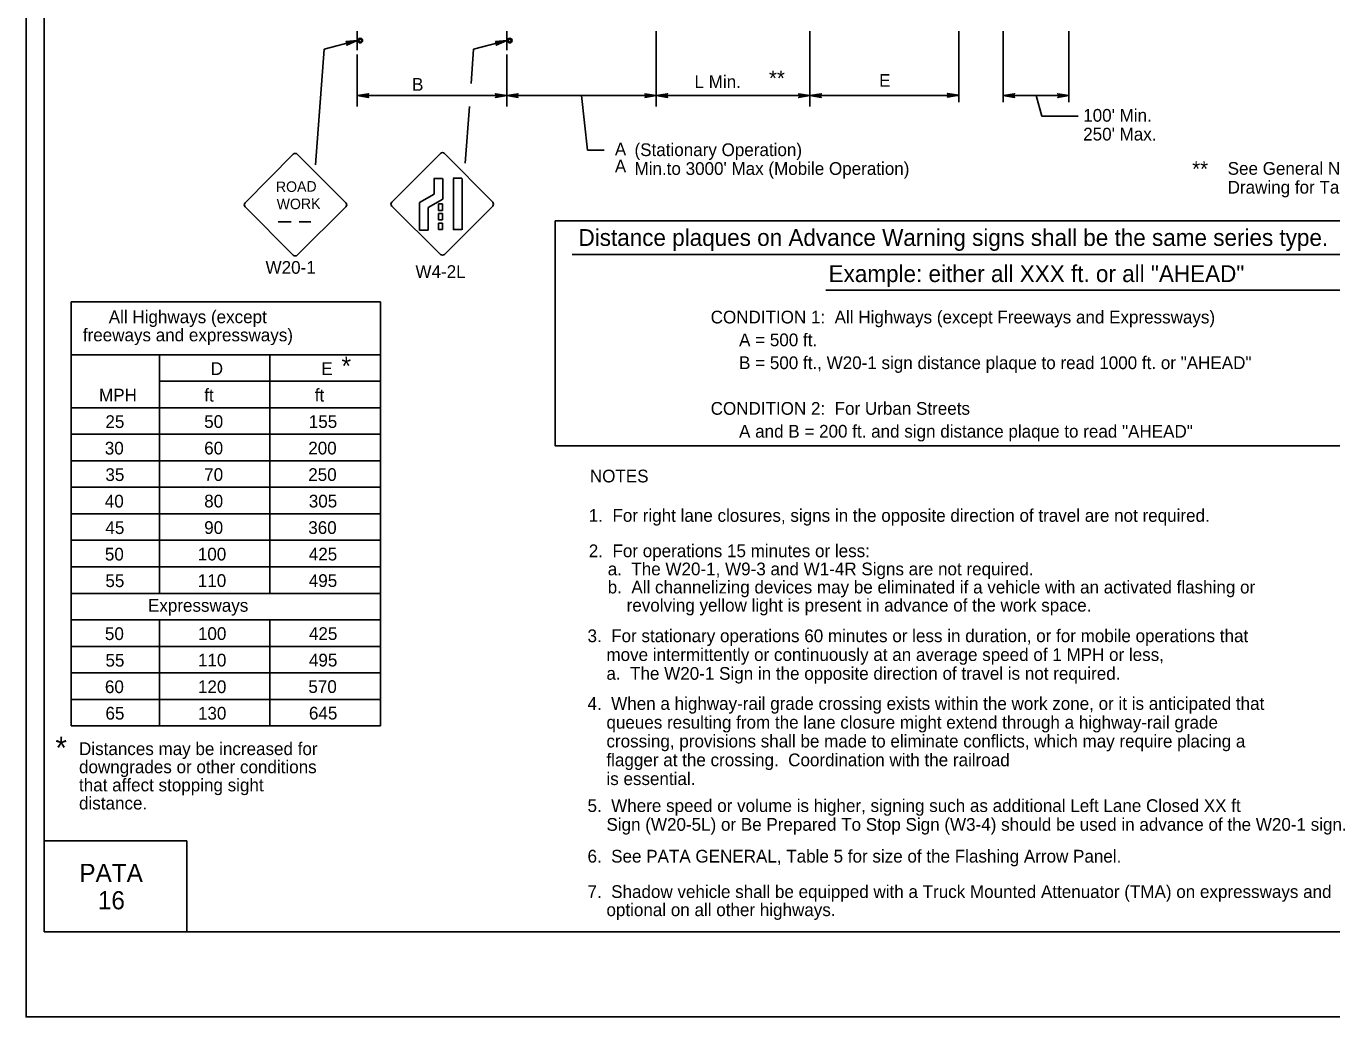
# Model space of a CAD drawing. Extents: x -14145 to -13521, y 30244 to 30661.
# Drawn here: x -13892.17 to -13870.64, y 30397.81 to 30414.14 of the extents above; entities that cross this region are included whole.
import ezdxf

# ---------------------------------------------------------------- set-up
doc = ezdxf.new("R2010")
doc.units = 0
for name, color, linetype in [('1', 7, 'Continuous'), ('10', 7, 'Continuous'), ('2', 7, 'Continuous'), ('3', 7, 'Continuous'), ('4', 7, 'Continuous'), ('61', 7, 'Continuous')]:
    doc.layers.add(name, color=color, linetype=linetype)

msp = doc.modelspace()

# ---------------------------------------------------------------- linework, layer by layer
at = {"layer": '1'}
for p, q in [((-13887.259, 30413.764), (-13886.712, 30413.904)), ((-13886.712, 30413.748), (-13886.712, 30414.06)), ((-13886.712, 30413.748), (-13886.712, 30414.06)), ((-13884.794, 30413.764), (-13884.247, 30413.904)), ((-13884.247, 30413.748), (-13884.247, 30414.06)), ((-13884.247, 30413.748), (-13884.247, 30414.06)), ((-13881.783, 30414.059), (-13881.783, 30412.816)), ((-13879.249, 30414.059), (-13879.249, 30412.816)), ((-13876.795, 30412.887), (-13876.795, 30414.06)), ((-13876.061, 30412.887), (-13876.061, 30414.06)), ((-13874.977, 30412.887), (-13874.977, 30414.06)), ((-13887.399, 30411.853), (-13887.259, 30413.764)), ((-13886.713, 30412.816), (-13886.713, 30413.672)), ((-13884.835, 30413.198), (-13884.794, 30413.764)), ((-13884.248, 30412.816), (-13884.248, 30413.672)), ((-13884.248, 30412.996), (-13886.713, 30412.996)), ((-13884.932, 30411.882), (-13884.864, 30412.816)), ((-13881.783, 30412.996), (-13884.248, 30412.996)), ((-13882.915, 30412.098), (-13883.015, 30412.996)), ((-13881.783, 30412.996), (-13879.249, 30412.996)), ((-13876.795, 30412.996), (-13879.249, 30412.996)), ((-13876.061, 30412.996), (-13874.977, 30412.996)), ((-13875.519, 30412.996), (-13875.427, 30412.658)), ((-13887.768, 30412.031), (-13888.563, 30411.228)), ((-13886.899, 30411.228), (-13887.702, 30412.031)), ((-13886.145, 30411.24), (-13885.342, 30412.043)), ((-13885.275, 30412.043), (-13884.48, 30411.24)), ((-13885.448, 30411.629), (-13885.307, 30411.629)), ((-13885.444, 30411.627), (-13885.444, 30411.372)), ((-13885.303, 30411.627), (-13885.303, 30411.289)), ((-13885.129, 30411.634), (-13884.988, 30411.634)), ((-13885.124, 30411.632), (-13885.124, 30410.785)), ((-13884.983, 30411.632), (-13884.983, 30410.785)), ((-13885.444, 30411.372), (-13885.687, 30411.233)), ((-13888.564, 30411.162), (-13887.769, 30410.367)), ((-13888.563, 30411.162), (-13887.768, 30410.367)), ((-13887.702, 30410.367), (-13886.899, 30411.162)), ((-13885.342, 30410.379), (-13886.144, 30411.174)), ((-13885.686, 30411.233), (-13885.686, 30410.78)), ((-13885.303, 30411.289), (-13885.546, 30411.15)), ((-13885.545, 30411.15), (-13885.545, 30410.78)), ((-13885.373, 30411.213), (-13885.309, 30411.213)), ((-13885.373, 30411.213), (-13885.373, 30411.104)), ((-13885.373, 30411.104), (-13885.309, 30411.104)), ((-13885.309, 30411.213), (-13885.309, 30411.104)), ((-13884.48, 30411.174), (-13885.275, 30410.379)), ((-13888.015, 30410.914), (-13887.804, 30410.914)), ((-13887.671, 30410.914), (-13887.478, 30410.914)), ((-13885.373, 30411.052), (-13885.309, 30411.052)), ((-13885.373, 30411.052), (-13885.373, 30410.947)), ((-13885.373, 30410.947), (-13885.309, 30410.947)), ((-13885.373, 30410.894), (-13885.309, 30410.894)), ((-13885.373, 30410.894), (-13885.373, 30410.789)), ((-13885.309, 30411.052), (-13885.309, 30410.947)), ((-13885.309, 30410.894), (-13885.309, 30410.789)), ((-13885.686, 30410.78), (-13885.545, 30410.78)), ((-13885.373, 30410.789), (-13885.309, 30410.789)), ((-13885.129, 30410.787), (-13884.988, 30410.787)), ((-13891.431, 30402.605), (-13891.431, 30409.598)), ((-13886.33, 30409.598), (-13891.431, 30409.598)), ((-13886.33, 30402.605), (-13886.33, 30409.598)), ((-13886.33, 30408.724), (-13891.432, 30408.724)), ((-13889.974, 30404.79), (-13889.974, 30408.724)), ((-13888.152, 30404.79), (-13888.152, 30408.724)), ((-13886.33, 30408.287), (-13889.974, 30408.287)), ((-13886.33, 30407.85), (-13891.432, 30407.85)), ((-13886.33, 30407.413), (-13891.432, 30407.413)), ((-13886.33, 30406.976), (-13891.432, 30406.976)), ((-13886.33, 30406.539), (-13891.432, 30406.539)), ((-13886.33, 30406.102), (-13891.432, 30406.102)), ((-13886.33, 30405.665), (-13891.432, 30405.665)), ((-13886.33, 30405.228), (-13891.432, 30405.228)), ((-13886.33, 30404.79), (-13891.432, 30404.79)), ((-13886.33, 30404.353), (-13891.432, 30404.353)), ((-13886.33, 30404.353), (-13891.432, 30404.353)), ((-13889.974, 30402.605), (-13889.974, 30404.353)), ((-13888.152, 30402.605), (-13888.152, 30404.353)), ((-13886.33, 30403.916), (-13891.432, 30403.916)), ((-13886.33, 30403.479), (-13891.431, 30403.479)), ((-13886.33, 30403.042), (-13891.432, 30403.042)), ((-13886.33, 30402.605), (-13891.431, 30402.605))]:
    msp.add_line(p, q, dxfattribs=at)
for points in [[(-13886.892, 30413.88), (-13886.88, 30413.868), (-13886.712, 30413.904), (-13886.892, 30413.88), (-13886.898, 30413.886), (-13886.712, 30413.904), (-13886.874, 30413.85), (-13886.88, 30413.838), (-13886.712, 30413.904), (-13886.886, 30413.826), (-13886.88, 30413.838)], [(-13884.427, 30413.88), (-13884.415, 30413.868), (-13884.247, 30413.904), (-13884.427, 30413.88), (-13884.433, 30413.886), (-13884.247, 30413.904), (-13884.409, 30413.85), (-13884.415, 30413.838), (-13884.247, 30413.904), (-13884.421, 30413.826), (-13884.415, 30413.838)], [(-13886.533, 30412.978), (-13886.539, 30412.99), (-13886.713, 30412.996), (-13886.533, 30412.978), (-13886.527, 30412.966), (-13886.713, 30412.996), (-13886.539, 30413.008), (-13886.533, 30413.02), (-13886.713, 30412.996), (-13886.527, 30413.026), (-13886.533, 30413.02)], [(-13884.428, 30413.02), (-13884.416, 30413.002), (-13884.248, 30412.996), (-13884.428, 30413.02), (-13884.434, 30413.026), (-13884.248, 30412.996), (-13884.416, 30412.984), (-13884.428, 30412.972), (-13884.248, 30412.996), (-13884.434, 30412.966), (-13884.428, 30412.972)], [(-13884.068, 30412.978), (-13884.074, 30412.99), (-13884.248, 30412.996), (-13884.068, 30412.978), (-13884.062, 30412.966), (-13884.248, 30412.996), (-13884.074, 30413.008), (-13884.068, 30413.02), (-13884.248, 30412.996), (-13884.062, 30413.026), (-13884.068, 30413.02)], [(-13881.963, 30413.02), (-13881.951, 30413.002), (-13881.783, 30412.996), (-13881.963, 30413.02), (-13881.969, 30413.026), (-13881.783, 30412.996), (-13881.951, 30412.984), (-13881.963, 30412.972), (-13881.783, 30412.996), (-13881.969, 30412.966), (-13881.963, 30412.972)], [(-13881.603, 30412.978), (-13881.615, 30412.99), (-13881.783, 30412.996), (-13881.603, 30412.978), (-13881.597, 30412.966), (-13881.783, 30412.996), (-13881.615, 30413.008), (-13881.609, 30413.02), (-13881.783, 30412.996), (-13881.597, 30413.026), (-13881.609, 30413.02)], [(-13879.429, 30413.02), (-13879.417, 30413.002), (-13879.249, 30412.996), (-13879.429, 30413.02), (-13879.435, 30413.026), (-13879.249, 30412.996), (-13879.417, 30412.99), (-13879.423, 30412.972), (-13879.249, 30412.996), (-13879.435, 30412.966), (-13879.423, 30412.972)], [(-13879.069, 30412.972), (-13879.075, 30412.984), (-13879.249, 30412.996), (-13879.069, 30412.972), (-13879.063, 30412.966), (-13879.249, 30412.996), (-13879.075, 30413.002), (-13879.069, 30413.014), (-13879.249, 30412.996), (-13879.063, 30413.026), (-13879.069, 30413.014)], [(-13876.975, 30413.026), (-13876.969, 30413.008), (-13876.795, 30413.002), (-13876.975, 30413.026), (-13876.981, 30413.032), (-13876.795, 30413.002), (-13876.969, 30412.996), (-13876.975, 30412.978), (-13876.795, 30413.002), (-13876.981, 30412.972), (-13876.975, 30412.978)], [(-13875.881, 30412.978), (-13875.893, 30412.99), (-13876.061, 30412.996), (-13875.881, 30412.978), (-13875.875, 30412.966), (-13876.061, 30412.996), (-13875.893, 30413.008), (-13875.887, 30413.02), (-13876.061, 30412.996), (-13875.875, 30413.026), (-13875.887, 30413.02)], [(-13875.157, 30413.02), (-13875.145, 30413.002), (-13874.977, 30412.996), (-13875.157, 30413.02), (-13875.163, 30413.026), (-13874.977, 30412.996), (-13875.145, 30412.99), (-13875.151, 30412.972), (-13874.977, 30412.996), (-13875.163, 30412.966), (-13875.151, 30412.972)], [(-13874.825, 30412.658), (-13875.427, 30412.658)], [(-13882.641, 30412.098), (-13882.915, 30412.098)]]:
    msp.add_lwpolyline(points, dxfattribs=at)
for centre, radius in [((-13886.664, 30413.904), 0.0385), ((-13886.664, 30413.904), 0.0243), ((-13884.199, 30413.904), 0.0385), ((-13884.199, 30413.904), 0.0243)]:
    msp.add_circle(centre, radius, dxfattribs=at)
for centre, start, end in [((-13887.735, 30411.998), 45, 135), ((-13885.308, 30412.01), 45, 135), ((-13888.53, 30411.196), 135, 225), ((-13886.932, 30411.195), 315, 45), ((-13886.111, 30411.207), 135, 225), ((-13884.513, 30411.207), 315, 45), ((-13887.735, 30410.4), 225, 315), ((-13885.308, 30410.412), 225, 315)]:
    msp.add_arc(centre, 0.0465, start, end, dxfattribs=at)
at = {"layer": '10'}
for p, q in [((-13891.874, 30399.207), (-13891.874, 30421.777)), ((-13891.874, 30400.707), (-13889.524, 30400.707)), ((-13889.524, 30400.707), (-13889.524, 30399.207)), ((-13860.422, 30399.207), (-13891.874, 30399.207))]:
    msp.add_line(p, q, dxfattribs=at)
at = {"layer": '2'}
for p, q in [((-13883.171, 30410.375), (-13863.221, 30410.375)), ((-13878.984, 30409.79), (-13867.548, 30409.79))]:
    msp.add_line(p, q, dxfattribs=at)
msp.add_lwpolyline([(-13883.448, 30410.93), (-13863.083, 30410.93), (-13863.083, 30407.221), (-13883.448, 30407.221)], close=True, dxfattribs=at)
at = {"layer": '61'}
msp.add_lwpolyline([(-13892.174, 30423.307), (-13859.174, 30423.307), (-13859.174, 30397.807), (-13892.174, 30397.807)], close=True, dxfattribs=at)

# ---------------------------------------------------------------- texts
at = {"layer": '1'}
for s, height, rotation, p in [('ROAD', 0.1735, 0.7566, (-13888.053, 30411.405)), ('WORK', 0.1733, 0.7588, (-13888.04, 30411.12))]:
    msp.add_text(s, height=height, rotation=rotation, dxfattribs=at).set_placement(p)
for s, p in [('CONDITION 1:  All Highways (except Freeways and Expressways)', (-13880.885, 30409.24)), ('      A = 500 ft.', (-13880.885, 30408.864)), ('      B = 500 ft., W20-1 sign distance plaque to read 1000 ft. or "AHEAD"', (-13880.885, 30408.487)), ('CONDITION 2:  For Urban Streets', (-13880.885, 30407.734)), ('      A and B = 200 ft. and sign distance plaque to read "AHEAD"', (-13880.885, 30407.357))]:
    msp.add_text(s, height=0.21, dxfattribs=at).set_placement(p)
at = {"layer": '2'}
for s, height, p in [('B', 0.21, (-13885.809, 30413.076)), ('L Min.', 0.21, (-13881.152, 30413.12)), ('**', 0.252, (-13879.924, 30413.158)), ('E', 0.21, (-13878.107, 30413.141)), ("100' Min. ", 0.21, (-13874.742, 30412.566)), ("250' Max.", 0.21, (-13874.742, 30412.256)), ('A', 0.21, (-13882.465, 30412.009)), ('(Stationary Operation)', 0.21, (-13882.141, 30411.999)), ('A', 0.21, (-13882.465, 30411.729)), ("Min.to 3000' Max (Mobile Operation)", 0.21, (-13882.141, 30411.689)), ('**', 0.252, (-13872.945, 30411.662)), ('See General Notes, Tables, and Legend ', 0.21, (-13872.36, 30411.691)), ('Drawing for Taper Length (L).', 0.21, (-13872.36, 30411.381)), ('Distance plaques on Advance Warning signs shall be the same series type.', 0.2772, (-13883.065, 30410.518)), ('W20-1', 0.21, (-13888.225, 30410.059)), ('W4-2L', 0.21, (-13885.753, 30409.99)), ('Example: either all XXX ft. or all "AHEAD"', 0.2772, (-13878.941, 30409.922)), ('D', 0.21, (-13889.129, 30408.39)), ('E', 0.21, (-13887.305, 30408.39)), ('*', 0.302, (-13886.973, 30408.389)), ('MPH', 0.21, (-13890.971, 30407.953)), ('ft', 0.21, (-13889.236, 30407.953)), ('ft', 0.21, (-13887.414, 30407.953)), ('25', 0.21, (-13890.866, 30407.516)), ('50', 0.21, (-13889.237, 30407.517)), ('155', 0.21, (-13887.512, 30407.517)), ('30', 0.21, (-13890.876, 30407.079)), ('60', 0.21, (-13889.237, 30407.08)), ('200', 0.21, (-13887.521, 30407.08)), ('35', 0.21, (-13890.866, 30406.642)), ('70', 0.21, (-13889.237, 30406.643)), ('250', 0.21, (-13887.521, 30406.643)), ('NOTES', 0.21, (-13882.877, 30406.619)), ('40', 0.21, (-13890.876, 30406.205)), ('80', 0.21, (-13889.237, 30406.206)), ('305', 0.21, (-13887.512, 30406.206)), ('1.  For right lane closures, signs in the opposite direction of travel are not required.', 0.21, (-13882.895, 30405.969)), ('45', 0.21, (-13890.866, 30405.768)), ('90', 0.21, (-13889.237, 30405.769)), ('360', 0.21, (-13887.521, 30405.769)), ('50', 0.21, (-13890.875, 30405.331)), ('100', 0.21, (-13889.342, 30405.332)), ('425', 0.21, (-13887.512, 30405.332)), ('2.  For operations 15 minutes or less:', 0.21, (-13882.895, 30405.386)), ('    a.  The W20-1, W9-3 and W1-4R Signs are not required.', 0.21, (-13882.895, 30405.087)), ('55', 0.21, (-13890.866, 30404.893)), ('110', 0.21, (-13889.342, 30404.895)), ('495', 0.21, (-13887.512, 30404.895)), ('    b.  All channelizing devices may be eliminated if a vehicle with an activated flashing or', 0.21, (-13882.895, 30404.788)), ('        revolving yellow light is present in advance of the work space.', 0.21, (-13882.895, 30404.489)), ('50', 0.21, (-13890.874, 30404.02)), ('100', 0.21, (-13889.34, 30404.021)), ('425', 0.21, (-13887.51, 30404.021)), ('3.  For stationary operations 60 minutes or less in duration, or for mobile operations that', 0.21, (-13882.916, 30403.985)), ('55', 0.21, (-13890.865, 30403.582)), ('110', 0.21, (-13889.34, 30403.584)), ('495', 0.21, (-13887.51, 30403.584)), ('    move intermittently or continuously at an average speed of 1 MPH or less, ', 0.21, (-13882.916, 30403.675)), ('    a.  The W20-1 Sign in the opposite direction of travel is not required.', 0.21, (-13882.916, 30403.365)), ('60', 0.21, (-13890.874, 30403.145)), ('120', 0.21, (-13889.34, 30403.145)), ('570', 0.21, (-13887.519, 30403.147)), ('65', 0.21, (-13890.865, 30402.708)), ('130', 0.21, (-13889.34, 30402.708)), ('645', 0.21, (-13887.51, 30402.71)), ('4.  When a highway-rail grade crossing exists within the work zone, or it is anticipated that', 0.21, (-13882.916, 30402.869)), ('    queues resulting from the lane closure might extend through a highway-rail grade', 0.21, (-13882.916, 30402.559)), ('    crossing, provisions shall be made to eliminate conflicts, which may require placing a', 0.21, (-13882.916, 30402.249)), ('*', 0.363, (-13891.69, 30402.062)), ('Distances may be increased for ', 0.21, (-13891.301, 30402.123)), ('downgrades or other conditions ', 0.21, (-13891.301, 30401.824)), ('    flagger at the crossing.  Coordination with the railroad ', 0.21, (-13882.916, 30401.939)), ('    is essential.', 0.21, (-13882.916, 30401.629)), ('that affect stopping sight ', 0.21, (-13891.301, 30401.525)), ('distance.', 0.21, (-13891.301, 30401.226)), ('5.  Where speed or volume is higher, signing such as additional Left Lane Closed XX ft', 0.21, (-13882.916, 30401.185)), ('    Sign (W20-5L) or Be Prepared To Stop Sign (W3-4) should be used in advance of the W20-1 sign.', 0.21, (-13882.916, 30400.875)), ('6.  See PATA GENERAL, Table 5 for size of the Flashing Arrow Panel.', 0.21, (-13882.916, 30400.351)), ('7.  Shadow vehicle shall be equipped with a Truck Mounted Attenuator (TMA) on expressways and', 0.21, (-13882.916, 30399.767)), ('    optional on all other highways.', 0.21, (-13882.916, 30399.468))]:
    msp.add_text(s, height=height, dxfattribs=at).set_placement(p)
at = {"layer": '3'}
for s, p in [('All Highways (except', (-13890.811, 30409.244)), ('freeways and expressways)', (-13891.238, 30408.945)), ('Expressways', (-13890.164, 30404.486))]:
    msp.add_text(s, height=0.21, dxfattribs=at).set_placement(p)
at = {"layer": '4'}
for s, p in [('PATA', (-13891.296, 30400.03)), ('16', (-13890.991, 30399.58))]:
    msp.add_text(s, height=0.3, dxfattribs=at).set_placement(p)

doc.saveas('drawing.dxf')
